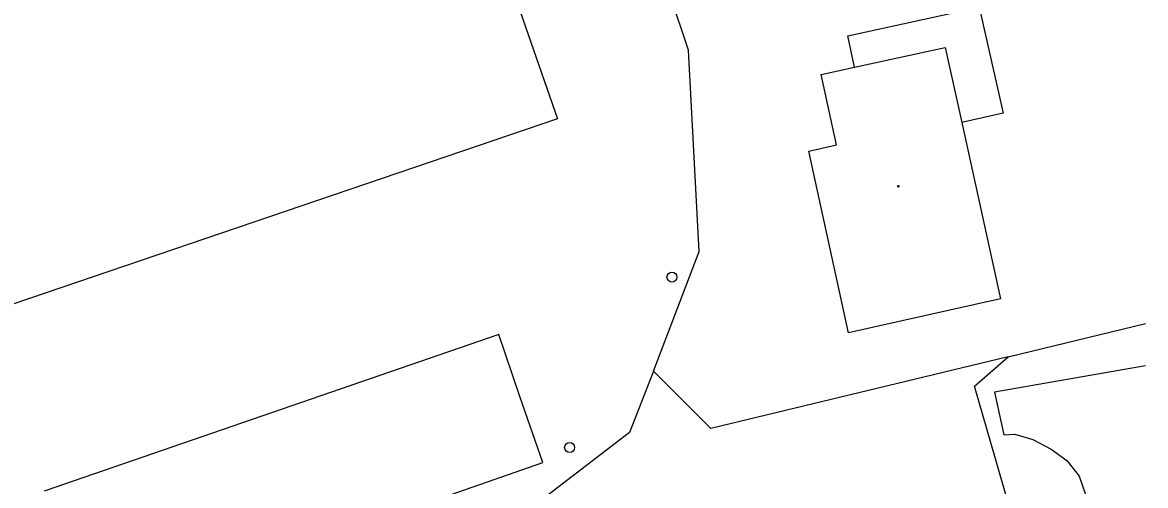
# Model space of a CAD drawing. Extents: x -737812 to -729375, y -1123000 to -1115500.
# Drawn here: x -735512.5 to -735399.7, y -1118992.6 to -1118946 of the extents above; entities that cross this region are included whole.
import ezdxf

# ---------------------------------------------------------------- set-up
doc = ezdxf.new("R2010")
doc.units = 0
for name, color, linetype in [('Hranice parcel a úz_ celk', 7, 'Continuous'), ('Komunikace', 7, 'Continuous'), ('Povr_ zn_ inž_ sítí - kan_', 7, 'Continuous'), ('Stavební objekty', 7, 'Continuous'), ('Vnitřní kresba parcel', 7, 'Continuous'), ('Značky druhů budov', 7, 'Continuous')]:
    doc.layers.add(name, color=color, linetype=linetype)

msp = doc.modelspace()

# ---------------------------------------------------------------- linework, layer by layer
at = {"layer": 'Hranice parcel a úz_ celk'}
for points in [[(-735413.47, -1118979.66), (-735443.33, -1118986.85), (-735449.1, -1118981.09), (-735444.53, -1118969.07), (-735445.58, -1118948.81), (-735473.01, -1118866.92), (-735435.21, -1118846.49), (-735427.15, -1118852.23), (-735410.59, -1118892.85)], [(-735428.9, -1118950.53), (-735429.59, -1118947.38), (-735416.39, -1118944.48), (-735413.96, -1118955.15), (-735418.13, -1118956.07)], [(-735413.47, -1118979.66), (-735399.66, -1118976.3)], [(-735412.64, -1118997.22), (-735416.85, -1118982.59), (-735413.47, -1118979.66)], [(-735399.66, -1118980.56), (-735414.85, -1118983.2), (-735413.91, -1118987.48), (-735412.79, -1118987.41), (-735410.99, -1118987.97), (-735409.14, -1118988.92), (-735407.56, -1118990.07), (-735406.34, -1118991.63), (-735405.65, -1118993.58), (-735405.31, -1118995.96)], [(-735449.1, -1118981.09), (-735451.53, -1118987.26), (-735461.59, -1118995.01)]]:
    msp.add_lwpolyline(points, dxfattribs=at)
at = {"layer": 'Komunikace'}
msp.add_lwpolyline([(-735475.59, -1119005.98), (-735476.45, -1119003), (-735477.49, -1119000.1), (-735478.63, -1118996.69), (-735460.23, -1118990.28), (-735462.53, -1118983.62), (-735464.66, -1118977.4), (-735510.33, -1118993.15)], dxfattribs=at)
at = {"layer": 'Povr_ zn_ inž_ sítí - kan_'}
for centre in [(-735447.25, -1118971.63), (-735457.53, -1118988.76)]:
    msp.add_circle(centre, 0.5, dxfattribs=at)
at = {"layer": 'Stavební objekty'}
msp.add_lwpolyline([(-735414.24, -1118973.8), (-735429.51, -1118977.23), (-735433.51, -1118958.95), (-735430.7, -1118958.33), (-735432.25, -1118951.27), (-735428.9, -1118950.53), (-735419.78, -1118948.53), (-735418.13, -1118956.07), (-735414.24, -1118973.8)], dxfattribs=at)
at = {"layer": 'Vnitřní kresba parcel'}
msp.add_lwpolyline([(-735521.48, -1118977.08), (-735554.71, -1118880.1), (-735492.56, -1118858.45), (-735458.74, -1118955.71), (-735521.48, -1118977.08)], dxfattribs=at)
at = {"layer": 'Značky druhů budov'}
msp.add_circle((-735424.5, -1118962.49), 0.0875, dxfattribs=at)

doc.saveas('drawing.dxf')
